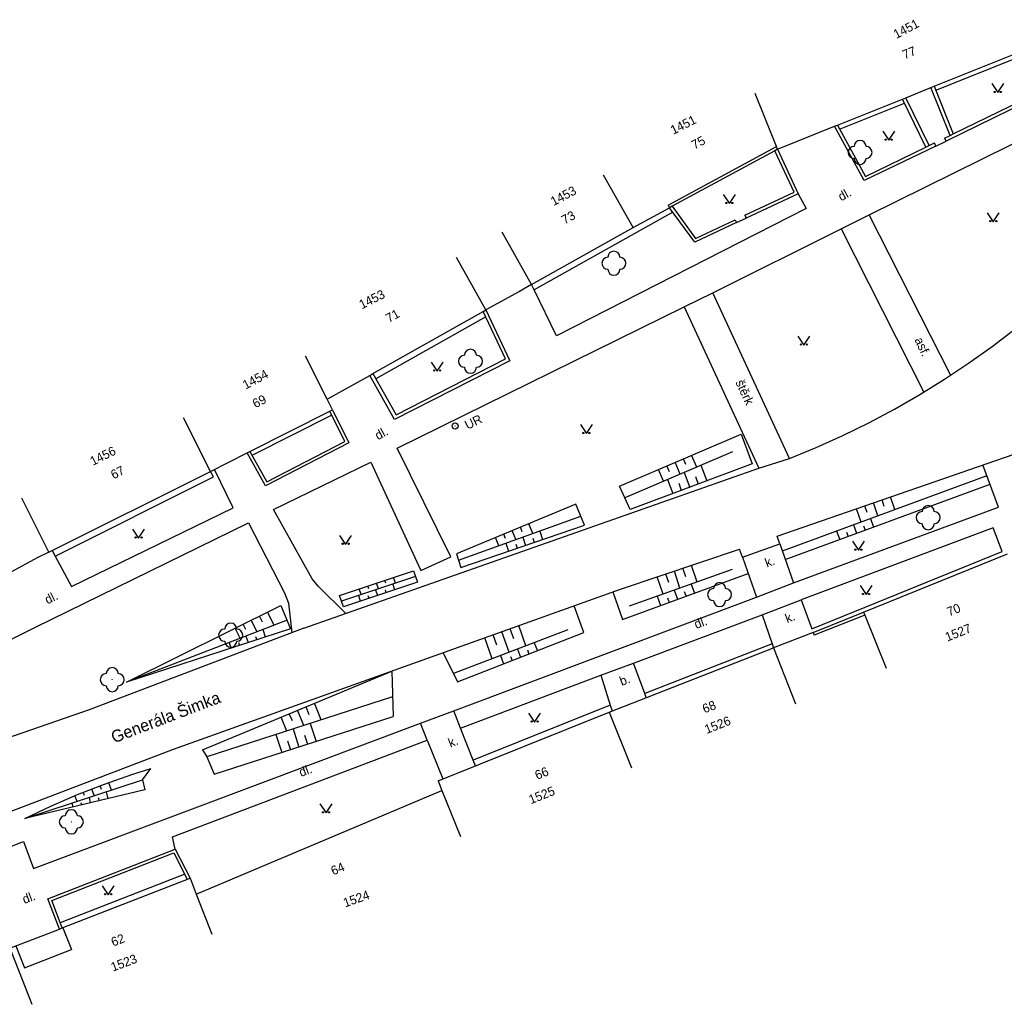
# Model space of a CAD drawing. Extents: x -584400 to -581602, y -1210894 to -1208793.
# Drawn here: x -582761.9 to -582680.1, y -1209444.5 to -1209362.7 of the extents above; entities that cross this region are included whole.
import ezdxf

# ---------------------------------------------------------------- set-up
doc = ezdxf.new("R2010")
doc.units = 0
for name, color, linetype in [('BUDOVY_MĚŘ', 7, 'Continuous'), ('NÁZVY_ULIC_TOK_SMĚR', 7, 'Continuous'), ('POMOC_POPIS', 7, 'Continuous'), ('ROZHRANÍ_PLOCH', 7, 'Continuous'), ('VÝŠKOPIS', 7, 'Continuous'), ('ZELEŇ', 7, 'Continuous'), ('ZN_DOPLŇKOVÉ', 7, 'Continuous'), ('ZN_KULTUR', 7, 'Continuous'), ('Č_POPIS_EVID', 7, 'Continuous')]:
    doc.layers.add(name, color=color, linetype=linetype)

msp = doc.modelspace()

# ---------------------------------------------------------------- linework, layer by layer
at = {"layer": 'BUDOVY_MĚŘ'}
for points in [[(-582698.99, -1209373.45), (-582694.24, -1209371.54), (-582694, -1209371.44), (-582688.61, -1209369.28), (-582688.33, -1209369.17), (-582686.24, -1209368.33), (-582685.96, -1209368.22), (-582675.87, -1209364.17), (-582675.63, -1209364.07)], [(-582698.99, -1209373.45), (-582699.08, -1209373.22), (-582700.85, -1209368.82)], [(-582719.42, -1209384.7), (-582710.99, -1209379.96), (-582713.44, -1209375.6)], [(-582719.42, -1209384.7), (-582721.87, -1209380.34)], [(-582736.4, -1209394.24), (-582732.87, -1209392.25), (-582732.61, -1209392.1), (-582723.43, -1209386.93), (-582723.21, -1209386.81), (-582725.67, -1209382.45)], [(-582736.4, -1209394.24), (-582738.21, -1209390.66)], [(-582746.1, -1209400.23), (-582743.05, -1209398.69), (-582742.82, -1209398.58), (-582736.19, -1209395.23), (-582735.96, -1209395.12), (-582736.4, -1209394.24)], [(-582746.1, -1209400.23), (-582748.35, -1209395.77)], [(-582759.52, -1209406.94), (-582746.1, -1209400.23)], [(-582759.52, -1209406.94), (-582761.76, -1209402.47)], [(-582691.83, -1209411.95), (-582679.89, -1209407.1)], [(-582691.83, -1209411.95), (-582691.74, -1209412.18), (-582689.95, -1209416.58)], [(-582712.98, -1209420.24), (-582699.33, -1209414.89), (-582697.5, -1209419.55)], [(-582727.19, -1209425.96), (-582712.98, -1209420.24)], [(-582712.98, -1209420.24), (-582711.11, -1209424.88)], [(-582727.19, -1209425.96), (-582726.87, -1209426.76)], [(-582747.28, -1209435.38), (-582726.87, -1209426.76)], [(-582726.87, -1209426.76), (-582725.33, -1209430.6)], [(-582762.76, -1209439.88), (-582758.65, -1209438.28), (-582758.42, -1209438.19), (-582747.8, -1209434.04), (-582747.28, -1209435.38)], [(-582747.28, -1209435.38), (-582745.99, -1209438.7)], [(-582762.76, -1209439.88), (-582762.3, -1209441.06), (-582760.94, -1209444.54)]]:
    msp.add_lwpolyline(points, dxfattribs=at)
at = {"layer": 'ROZHRANÍ_PLOCH'}
for points in [[(-582685.83, -1209368.55), (-582675.77, -1209364.51)], [(-582693.83, -1209371.77), (-582688.45, -1209369.61)], [(-582691.36, -1209378.89), (-582672.6, -1209369.62)], [(-582697.27, -1209377.15), (-582696.6, -1209378.37), (-582717.34, -1209388.96), (-582719.2, -1209385.15)], [(-582707.69, -1209378.68), (-582719.2, -1209385.15)], [(-582693.7, -1209380.06), (-582691.36, -1209378.89)], [(-582684.6, -1209392.25), (-582691.36, -1209378.89)], [(-582704.36, -1209385.39), (-582693.7, -1209380.06)], [(-582693.7, -1209380.06), (-582686.83, -1209393.64)], [(-582698, -1209399.16), (-582695.77, -1209398.24), (-582693.57, -1209397.25), (-582691.4, -1209396.19), (-582689.27, -1209395.06), (-582687.17, -1209393.85), (-582685.12, -1209392.58), (-582683.12, -1209391.24), (-582681.15, -1209389.84), (-582679.24, -1209388.37), (-582677.37, -1209386.84), (-582675.56, -1209385.24), (-582673.24, -1209383.05)], [(-582719.2, -1209385.15), (-582719.42, -1209384.7)], [(-582706.73, -1209386.56), (-582704.36, -1209385.39)], [(-582698, -1209399.16), (-582704.36, -1209385.39)], [(-582734.85, -1209412.05), (-582737.14, -1209409.78), (-582737.64, -1209409.16), (-582740.86, -1209403.39), (-582732.79, -1209399.48), (-582728.62, -1209408.47), (-582726.12, -1209407.33), (-582730.59, -1209398.3), (-582706.73, -1209386.56)], [(-582706.73, -1209386.56), (-582700.53, -1209399.97)], [(-582723.22, -1209387.38), (-582732.36, -1209392.54)], [(-582698.8, -1209406.26), (-582699.02, -1209405.63), (-582669.17, -1209395.28)], [(-582736.02, -1209395.56), (-582742.65, -1209398.9)], [(-582700.53, -1209399.97), (-582698, -1209399.16)], [(-582758.99, -1209407.27), (-582757.66, -1209409.81), (-582744.21, -1209403.25), (-582745.77, -1209400.07)], [(-582758.99, -1209407.27), (-582745.86, -1209400.7), (-582746.1, -1209400.23)], [(-582738.33, -1209413.28), (-582700.53, -1209399.97)], [(-582697.66, -1209409.5), (-582680.63, -1209403.21), (-582681.92, -1209399.7)], [(-582786.49, -1209426.05), (-582760.7, -1209413.22), (-582742.95, -1209404.51), (-582739.95, -1209410.33), (-582739.61, -1209411.19), (-582739.34, -1209413.65)], [(-582697.03, -1209410.91), (-582696.13, -1209413.31), (-582680.32, -1209406.9), (-582681.07, -1209404.94), (-582697.03, -1209410.91)], [(-582768.81, -1209436.18), (-582770.58, -1209431.51), (-582749.17, -1209423.33), (-582712.04, -1209410.03), (-582702.14, -1209406.71)], [(-582759.24, -1209406.8), (-582758.99, -1209407.27)], [(-582701.91, -1209407.36), (-582702.14, -1209406.71)], [(-582701.91, -1209407.36), (-582698.8, -1209406.26)], [(-582698.8, -1209406.26), (-582697.66, -1209409.5)], [(-582701.91, -1209407.36), (-582700.73, -1209410.7)], [(-582700.73, -1209410.7), (-582697.66, -1209409.5)], [(-582725.87, -1209420.14), (-582700.73, -1209410.7)], [(-582700.27, -1209412.16), (-582697.03, -1209410.91)], [(-582710.96, -1209416.19), (-582700.27, -1209412.16)], [(-582700.27, -1209412.16), (-582699.44, -1209414.57)], [(-582738.33, -1209413.28), (-582756.18, -1209420.06), (-582784.39, -1209429.84), (-582786.49, -1209426.05)], [(-582699.44, -1209414.57), (-582710.01, -1209418.71)], [(-582699.44, -1209414.57), (-582699.33, -1209414.89)], [(-582713.68, -1209417.18), (-582710.96, -1209416.19)], [(-582710.01, -1209418.71), (-582710.96, -1209416.19)], [(-582725.34, -1209421.58), (-582713.68, -1209417.18)], [(-582713.68, -1209417.18), (-582712.88, -1209419.66)], [(-582709.89, -1209419.03), (-582710.01, -1209418.71)], [(-582712.88, -1209419.66), (-582724.27, -1209424.24)], [(-582712.88, -1209419.66), (-582712.73, -1209420.14)], [(-582728.64, -1209421.18), (-582725.87, -1209420.14)], [(-582725.34, -1209421.58), (-582725.87, -1209420.14)], [(-582768.81, -1209436.18), (-582763.69, -1209434.35), (-582764.5, -1209432.1), (-582761.63, -1209431.01), (-582760.81, -1209433.25), (-582746.71, -1209427.96), (-582728.64, -1209421.18)], [(-582728.1, -1209422.57), (-582728.64, -1209421.18)], [(-582724.27, -1209424.24), (-582725.34, -1209421.58)], [(-582749.02, -1209431.63), (-582749.25, -1209430.61), (-582728.1, -1209422.57)], [(-582728.1, -1209422.57), (-582726.8, -1209425.8)], [(-582724.08, -1209424.71), (-582724.27, -1209424.24)], [(-582748.24, -1209433.73), (-582758.58, -1209437.77)], [(-582758.37, -1209438.17), (-582757.66, -1209439.99)], [(-582762.27, -1209439.69), (-582761.56, -1209441.51), (-582757.66, -1209439.99)]]:
    msp.add_lwpolyline(points, dxfattribs=at)
at = {"layer": 'VÝŠKOPIS'}
for points in [[(-582702.02, -1209397.13), (-582701.08, -1209399.61), (-582711.22, -1209403.41), (-582712.11, -1209401.45), (-582702.02, -1209397.13)], [(-582702.74, -1209398.61), (-582711.67, -1209402.42)], [(-582706.6, -1209399.67), (-582706.81, -1209399.18)], [(-582705.69, -1209399.87), (-582706.12, -1209398.88)], [(-582708.45, -1209401.05), (-582708.88, -1209400.07)], [(-582707.97, -1209400.26), (-582708.19, -1209399.77)], [(-582707.07, -1209400.46), (-582707.5, -1209399.47)], [(-582705.36, -1209399.73), (-582704.87, -1209401.03)], [(-582708.12, -1209400.91), (-582707.68, -1209402.08)], [(-582706.74, -1209400.32), (-582706.28, -1209401.56)], [(-582705.81, -1209400.66), (-582705.57, -1209401.29)], [(-582681.59, -1209400.59), (-582698.59, -1209406.86)], [(-582707.2, -1209401.22), (-582706.98, -1209401.82)], [(-582698.34, -1209407.57), (-582681.33, -1209401.3)], [(-582690.12, -1209403.14), (-582690.3, -1209402.61)], [(-582689.23, -1209403.41), (-582689.6, -1209402.36)], [(-582725.66, -1209407.08), (-582725.3, -1209408.23), (-582715.03, -1209404.71), (-582715.75, -1209402.96), (-582725.66, -1209407.08)], [(-582692.05, -1209404.45), (-582692.43, -1209403.35)], [(-582691.53, -1209403.64), (-582691.72, -1209403.1)], [(-582690.64, -1209403.93), (-582691.01, -1209402.85)], [(-582725.49, -1209407.62), (-582715.34, -1209403.96)], [(-582691.27, -1209404.16), (-582691.01, -1209404.86)], [(-582720.73, -1209405.9), (-582721.04, -1209405.16)], [(-582720.19, -1209405.26), (-582720.35, -1209404.87)], [(-582719.32, -1209405.4), (-582719.66, -1209404.59)], [(-582718.74, -1209405.19), (-582718.5, -1209405.9)], [(-582692.68, -1209404.68), (-582692.42, -1209405.38)], [(-582691.84, -1209404.77), (-582691.71, -1209405.12)], [(-582722.15, -1209406.41), (-582722.43, -1209405.74)], [(-582721.59, -1209405.8), (-582721.73, -1209405.45)], [(-582720.16, -1209405.7), (-582719.92, -1209406.39)], [(-582719.33, -1209405.79), (-582719.21, -1209406.15)], [(-582694.08, -1209405.2), (-582693.82, -1209405.9)], [(-582693.25, -1209405.29), (-582693.12, -1209405.64)], [(-582721.57, -1209406.2), (-582721.34, -1209406.87)], [(-582720.74, -1209406.29), (-582720.63, -1209406.63)], [(-582702.75, -1209408.39), (-582711.3, -1209411.44)], [(-582706.61, -1209408.99), (-582706.85, -1209408.29)], [(-582705.67, -1209409.43), (-582706.14, -1209408.05)], [(-582729.22, -1209408.5), (-582728.9, -1209409.44), (-582735.06, -1209411.49), (-582735.38, -1209410.55), (-582729.22, -1209408.5)], [(-582729.06, -1209408.97), (-582735.22, -1209411.02)], [(-582730.73, -1209409.53), (-582730.89, -1209409.05)], [(-582712.68, -1209410.26), (-582711.86, -1209412.55), (-582701.43, -1209408.71)], [(-582708.5, -1209410.44), (-582708.98, -1209409.01)], [(-582708.03, -1209409.48), (-582708.27, -1209408.77)], [(-582707.09, -1209409.94), (-582707.56, -1209408.53)], [(-582733.58, -1209410.47), (-582733.74, -1209410)], [(-582732.94, -1209410), (-582733.02, -1209409.76)], [(-582732.39, -1209410.08), (-582732.23, -1209410.55)], [(-582732.15, -1209410), (-582732.31, -1209409.52)], [(-582731.52, -1209409.53), (-582731.6, -1209409.29)], [(-582731.59, -1209410.08), (-582731.52, -1209410.31)], [(-582730.96, -1209409.6), (-582730.8, -1209410.08)], [(-582706.16, -1209409.61), (-582705.89, -1209410.35)], [(-582733.81, -1209410.55), (-582733.65, -1209411.02)], [(-582733.02, -1209410.55), (-582732.94, -1209410.79)], [(-582708.98, -1209410.61), (-582708.7, -1209411.39)], [(-582708.14, -1209410.74), (-582708, -1209411.13)], [(-582707.57, -1209410.11), (-582707.29, -1209410.87)], [(-582706.73, -1209410.23), (-582706.59, -1209410.61)], [(-582753.08, -1209417.75), (-582740.26, -1209411.38), (-582739.44, -1209413.32), (-582753.08, -1209417.75)], [(-582726.76, -1209415.31), (-582725.58, -1209417.74), (-582715.09, -1209413.64), (-582715.89, -1209411.41)], [(-582741.78, -1209412.78), (-582742.04, -1209412.26)], [(-582740.82, -1209413.03), (-582741.37, -1209411.93)], [(-582739.74, -1209412.61), (-582753.08, -1209417.75)], [(-582743.62, -1209414.11), (-582744.04, -1209413.26)], [(-582743.15, -1209413.38), (-582743.37, -1209412.93)], [(-582742.22, -1209413.57), (-582742.71, -1209412.6)], [(-582720.89, -1209414.16), (-582721.19, -1209413.31)], [(-582719.89, -1209414.74), (-582720.49, -1209413.06)], [(-582743.15, -1209413.92), (-582742.97, -1209414.47)], [(-582742.35, -1209413.95), (-582742.26, -1209414.24)], [(-582741.75, -1209413.39), (-582741.55, -1209414)], [(-582716.41, -1209413.41), (-582725.92, -1209417.04)], [(-582722.69, -1209415.81), (-582723.31, -1209414.07)], [(-582722.3, -1209414.68), (-582722.61, -1209413.82)], [(-582721.29, -1209415.27), (-582721.9, -1209413.56)], [(-582744.55, -1209414.46), (-582744.4, -1209414.93)], [(-582743.77, -1209414.45), (-582743.68, -1209414.7)], [(-582720.6, -1209415.01), (-582720.34, -1209415.69)], [(-582719.2, -1209414.48), (-582718.94, -1209415.15)], [(-582722.01, -1209415.55), (-582721.74, -1209416.24)], [(-582721.17, -1209415.62), (-582721.04, -1209415.96)], [(-582719.77, -1209415.08), (-582719.64, -1209415.42)], [(-582746.77, -1209423.38), (-582731.04, -1209416.84), (-582730.92, -1209420.62)], [(-582730.97, -1209418.97), (-582746.4, -1209423.97)], [(-582737.89, -1209420.46), (-582738.16, -1209419.8)], [(-582736.9, -1209420.89), (-582737.47, -1209419.51)], [(-582746.4, -1209423.97), (-582745.79, -1209425.42), (-582730.92, -1209420.62)], [(-582739.76, -1209421.82), (-582740.24, -1209420.66)], [(-582739.29, -1209420.98), (-582739.55, -1209420.38)], [(-582738.33, -1209421.35), (-582738.86, -1209420.09)], [(-582737.81, -1209421.19), (-582737.32, -1209422.69)], [(-582740.66, -1209422.11), (-582740.18, -1209423.61)], [(-582739.23, -1209421.65), (-582738.75, -1209423.15)], [(-582738.28, -1209422.17), (-582738.04, -1209422.92)], [(-582739.7, -1209422.63), (-582739.46, -1209423.38)], [(-582746.77, -1209423.38), (-582746.4, -1209423.97)], [(-582761.53, -1209429.08), (-582759.35, -1209428.06), (-582757.14, -1209427.11), (-582754.9, -1209426.23), (-582752.63, -1209425.44), (-582751.06, -1209424.93)], [(-582751.74, -1209425.88), (-582751.06, -1209424.93)], [(-582751.74, -1209425.88), (-582751.55, -1209426.71), (-582761.53, -1209429.08)], [(-582761.53, -1209429.08), (-582751.74, -1209425.88)], [(-582755.15, -1209426.67), (-582755.26, -1209426.38)], [(-582754.32, -1209426.73), (-582754.55, -1209426.12)], [(-582757.18, -1209427.66), (-582757.36, -1209427.21)], [(-582756.56, -1209427.18), (-582756.67, -1209426.92)], [(-582755.75, -1209427.19), (-582755.96, -1209426.65)], [(-582754.77, -1209426.87), (-582754.64, -1209427.45)], [(-582757.62, -1209427.8), (-582757.54, -1209428.14)], [(-582756.86, -1209427.76), (-582756.81, -1209427.96)], [(-582756.19, -1209427.34), (-582756.09, -1209427.79)], [(-582755.42, -1209427.35), (-582755.36, -1209427.62)]]:
    msp.add_lwpolyline(points, dxfattribs=at)
at = {"layer": 'ZELEŇ'}
for centre in [(-582692.13, -1209373.71), (-582712.58, -1209382.93), (-582724.5, -1209391.08), (-582686.47, -1209404.08), (-582703.8, -1209410.48), (-582744.42, -1209413.85), (-582754.26, -1209417.55), (-582757.66, -1209429.37)]:
    msp.add_circle(centre, 0.0005, dxfattribs=at)
for centre, start, end in [((-582692.63, -1209373.71), 89.99999, 269.99999), ((-582692.13, -1209373.21), 0, 179.99999), ((-582691.63, -1209373.71), 270, 89.99999), ((-582692.13, -1209374.21), 179.99999, 359.99999), ((-582712.58, -1209382.43), 0, 179.99999), ((-582713.08, -1209382.93), 89.99999, 269.99999), ((-582712.08, -1209382.93), 270, 89.99999), ((-582712.58, -1209383.43), 179.99999, 359.99999), ((-582724.5, -1209390.58), 0, 179.99999), ((-582725, -1209391.08), 89.99999, 269.99999), ((-582724, -1209391.08), 270, 89.99999), ((-582724.5, -1209391.58), 179.99999, 359.99999), ((-582686.47, -1209403.58), 0, 179.99999), ((-582686.97, -1209404.08), 89.99999, 269.99999), ((-582685.97, -1209404.08), 270, 89.99999), ((-582686.47, -1209404.58), 179.99999, 359.99999), ((-582704.3, -1209410.48), 89.99999, 269.99999), ((-582703.8, -1209409.98), 0, 179.99999), ((-582703.3, -1209410.48), 270, 89.99999), ((-582703.8, -1209410.98), 179.99999, 359.99999), ((-582744.92, -1209413.85), 89.99999, 269.99999), ((-582744.42, -1209413.35), 0, 179.99999), ((-582743.92, -1209413.85), 270, 89.99999), ((-582744.42, -1209414.35), 179.99999, 359.99999), ((-582754.26, -1209417.05), 0, 179.99999), ((-582754.76, -1209417.55), 89.99999, 269.99999), ((-582753.76, -1209417.55), 270, 89.99999), ((-582754.26, -1209418.05), 179.99999, 359.99999), ((-582758.16, -1209429.37), 89.99999, 269.99999), ((-582757.66, -1209428.87), 0, 179.99999), ((-582757.16, -1209429.37), 270, 89.99999), ((-582757.66, -1209429.87), 179.99999, 359.99999)]:
    msp.add_arc(centre, 0.5, start, end, dxfattribs=at)
at = {"layer": 'ZN_DOPLŇKOVÉ'}
for points in [[(-582675.63, -1209364.07), (-582674.61, -1209367.72), (-582684.98, -1209372.79)], [(-582684.38, -1209372.18), (-582674.91, -1209367.58), (-582675.87, -1209364.17)], [(-582684.65, -1209372.31), (-582686.24, -1209368.33)], [(-582685.96, -1209368.22), (-582684.38, -1209372.18)], [(-582686.4, -1209373.15), (-582688.33, -1209369.17)], [(-582686.67, -1209373.28), (-582688.61, -1209369.28)], [(-582685.82, -1209373.2), (-582691.78, -1209376.04), (-582694.24, -1209371.54)], [(-582694, -1209371.44), (-582691.67, -1209375.71), (-582686.67, -1209373.28)], [(-582685.11, -1209372.53), (-582684.65, -1209372.31)], [(-582684.65, -1209372.31), (-582684.38, -1209372.18)], [(-582708.07, -1209378.09), (-582699.08, -1209373.22)], [(-582686.67, -1209373.28), (-582686.4, -1209373.15)], [(-582686.4, -1209373.15), (-582685.94, -1209372.93)], [(-582685.82, -1209373.2), (-582685.94, -1209372.93)], [(-582685.82, -1209373.2), (-582684.98, -1209372.79)], [(-582685.11, -1209372.53), (-582684.98, -1209372.79)], [(-582699.21, -1209373.57), (-582707.73, -1209378.19)], [(-582701.69, -1209378.94), (-582697.6, -1209377.03), (-582699.21, -1209373.57)], [(-582698.99, -1209373.45), (-582697.27, -1209377.15), (-582701.58, -1209379.17)], [(-582698.99, -1209373.45), (-582699.21, -1209373.57)], [(-582708.07, -1209378.09), (-582707.96, -1209378.31)], [(-582710.99, -1209379.96), (-582707.96, -1209378.31)], [(-582707.73, -1209378.19), (-582707.96, -1209378.31)], [(-582702.5, -1209379.32), (-582702.4, -1209379.55), (-582705.87, -1209381.17), (-582707.96, -1209378.31)], [(-582707.73, -1209378.19), (-582705.79, -1209380.86), (-582702.5, -1209379.32)], [(-582701.69, -1209378.94), (-582701.58, -1209379.17)], [(-582702.4, -1209379.55), (-582701.58, -1209379.17)], [(-582719.42, -1209384.7), (-582720.43, -1209385.27)], [(-582720.43, -1209385.27), (-582723.21, -1209386.81)], [(-582723.21, -1209386.81), (-582721.24, -1209391.04), (-582730.8, -1209395.92), (-582732.87, -1209392.25)], [(-582732.61, -1209392.1), (-582730.68, -1209395.52), (-582721.59, -1209390.88), (-582723.43, -1209386.93)], [(-582735.96, -1209395.12), (-582734.6, -1209397.87), (-582741.52, -1209401.44), (-582743.05, -1209398.69)], [(-582742.82, -1209398.58), (-582741.42, -1209401.11), (-582734.93, -1209397.76), (-582736.19, -1209395.23)], [(-582760.43, -1209407.4), (-582763.68, -1209409.15)], [(-582759.52, -1209406.94), (-582760.43, -1209407.4)], [(-582696.02, -1209413.62), (-582691.83, -1209411.95)], [(-582691.74, -1209412.18), (-582695.93, -1209413.85)], [(-582696.02, -1209413.62), (-582699.33, -1209414.89)], [(-582696.02, -1209413.62), (-582695.93, -1209413.85)], [(-582758.65, -1209438.28), (-582759.61, -1209435.77), (-582749.02, -1209431.63), (-582747.8, -1209434.04)], [(-582758.42, -1209438.19), (-582759.29, -1209435.92), (-582749.14, -1209431.95), (-582748.04, -1209434.13)]]:
    msp.add_lwpolyline(points, dxfattribs=at)
for radius in [0.25, 0.0005]:
    msp.add_circle((-582725.77, -1209396.46), radius, dxfattribs=at)
at = {"layer": 'ZN_KULTUR'}
for points in [[(-582681.19, -1209367.99), (-582680.69, -1209368.74), (-582680.19, -1209367.99)], [(-582690.25, -1209371.95), (-582689.75, -1209372.7), (-582689.25, -1209371.95)], [(-582703.49, -1209377.22), (-582702.99, -1209377.97), (-582702.49, -1209377.22)], [(-582681.56, -1209378.73), (-582681.06, -1209379.48), (-582680.56, -1209378.73)], [(-582697.3, -1209388.98), (-582696.8, -1209389.73), (-582696.3, -1209388.98)], [(-582727.76, -1209391.14), (-582727.26, -1209391.89), (-582726.76, -1209391.14)], [(-582715.37, -1209396.34), (-582714.87, -1209397.09), (-582714.37, -1209396.34)], [(-582752.57, -1209405.03), (-582752.07, -1209405.78), (-582751.57, -1209405.03)], [(-582735.37, -1209405.55), (-582734.87, -1209406.3), (-582734.37, -1209405.55)], [(-582692.77, -1209406.04), (-582692.27, -1209406.79), (-582691.77, -1209406.04)], [(-582692.13, -1209409.73), (-582691.63, -1209410.48), (-582691.13, -1209409.73)], [(-582719.67, -1209420.33), (-582719.17, -1209421.08), (-582718.67, -1209420.33)], [(-582737, -1209427.88), (-582736.5, -1209428.63), (-582736, -1209427.88)], [(-582755.1, -1209434.69), (-582754.6, -1209435.44), (-582754.1, -1209434.69)]]:
    msp.add_lwpolyline(points, dxfattribs=at)
for centre in [(-582680.94, -1209368.69), (-582680.44, -1209368.69), (-582690, -1209372.65), (-582689.5, -1209372.65), (-582703.24, -1209377.92), (-582702.74, -1209377.92), (-582681.31, -1209379.43), (-582680.81, -1209379.43), (-582697.05, -1209389.68), (-582696.55, -1209389.68), (-582727.51, -1209391.84), (-582727.01, -1209391.84), (-582715.12, -1209397.04), (-582714.62, -1209397.04), (-582752.32, -1209405.73), (-582751.82, -1209405.73), (-582735.12, -1209406.25), (-582734.62, -1209406.25), (-582692.52, -1209406.74), (-582692.02, -1209406.74), (-582691.88, -1209410.43), (-582691.38, -1209410.43), (-582719.42, -1209421.03), (-582718.92, -1209421.03), (-582736.75, -1209428.58), (-582736.25, -1209428.58), (-582754.85, -1209435.39), (-582754.35, -1209435.39)]:
    msp.add_circle(centre, 0.05, dxfattribs=at)

# ---------------------------------------------------------------- texts
at = {"layer": 'NÁZVY_ULIC_TOK_SMĚR'}
msp.add_text('Generála Šimka', height=1, rotation=20.89898, dxfattribs=at).set_placement((-582754.12, -1209422.85))
at = {"layer": 'POMOC_POPIS'}
for s, rotation, p in [('dl.', 28.5439, (-582693.7, -1209377.79)), ('asf.', 294.80088, (-582687.62, -1209389.29)), ('štěrk', 294.80088, (-582702.5, -1209392.82)), ('UR', 26.20806, (-582724.74, -1209396.78)), ('dl.', 28.5439, (-582732.18, -1209397.65)), ('k.', 21.02566, (-582699.86, -1209408.23)), ('dl.', 26.44853, (-582759.64, -1209411.3)), ('dl.', 20.65616, (-582705.74, -1209413.34)), ('k.', 21.02566, (-582698.18, -1209412.85)), ('b.', 20.65616, (-582711.94, -1209418.07)), ('k.', 21.91031, (-582726.16, -1209423.2)), ('dl.', 20.03295, (-582738.58, -1209425.64)), ('dl.', 20.03295, (-582761.56, -1209436.2))]:
    msp.add_text(s, height=0.75, rotation=rotation, dxfattribs=at).set_placement(p)
at = {"layer": 'Č_POPIS_EVID'}
for s, rotation, p in [('1451', 28.08765, (-582689.11, -1209364.29)), ('77', 21.89312, (-582688.43, -1209365.98)), ('1451', 26.65337, (-582707.65, -1209372.25)), ('75', 28.43166, (-582705.88, -1209373.49)), ('1453', 28.08765, (-582717.59, -1209378.18)), ('73', 29.33807, (-582716.67, -1209379.72)), ('1453', 26.65337, (-582733.52, -1209386.76)), ('71', 29.41147, (-582731.27, -1209387.9)), ('1454', 28.08765, (-582743.18, -1209393.44)), ('69', 26.75467, (-582742.37, -1209394.99)), ('1456', 26.65337, (-582755.87, -1209399.78)), ('67', 26.57189, (-582754.15, -1209400.9)), ('70', 22.09761, (-582684.73, -1209412.3)), ('1527', 21.61397, (-582684.88, -1209414.39)), ('68', 21.39058, (-582705.05, -1209420.36)), ('1526', 21.61397, (-582704.87, -1209422.07)), ('66', 21.91529, (-582718.96, -1209425.88)), ('1525', 21.61397, (-582719.48, -1209427.91)), ('64', 22.86852, (-582735.9, -1209433.83)), ('1524', 19.56084, (-582734.91, -1209436.49)), ('62', 21.32348, (-582754.18, -1209439.75)), ('1523', 20.4429, (-582754.21, -1209441.83))]:
    msp.add_text(s, height=0.75, rotation=rotation, dxfattribs=at).set_placement(p)

doc.saveas('drawing.dxf')
